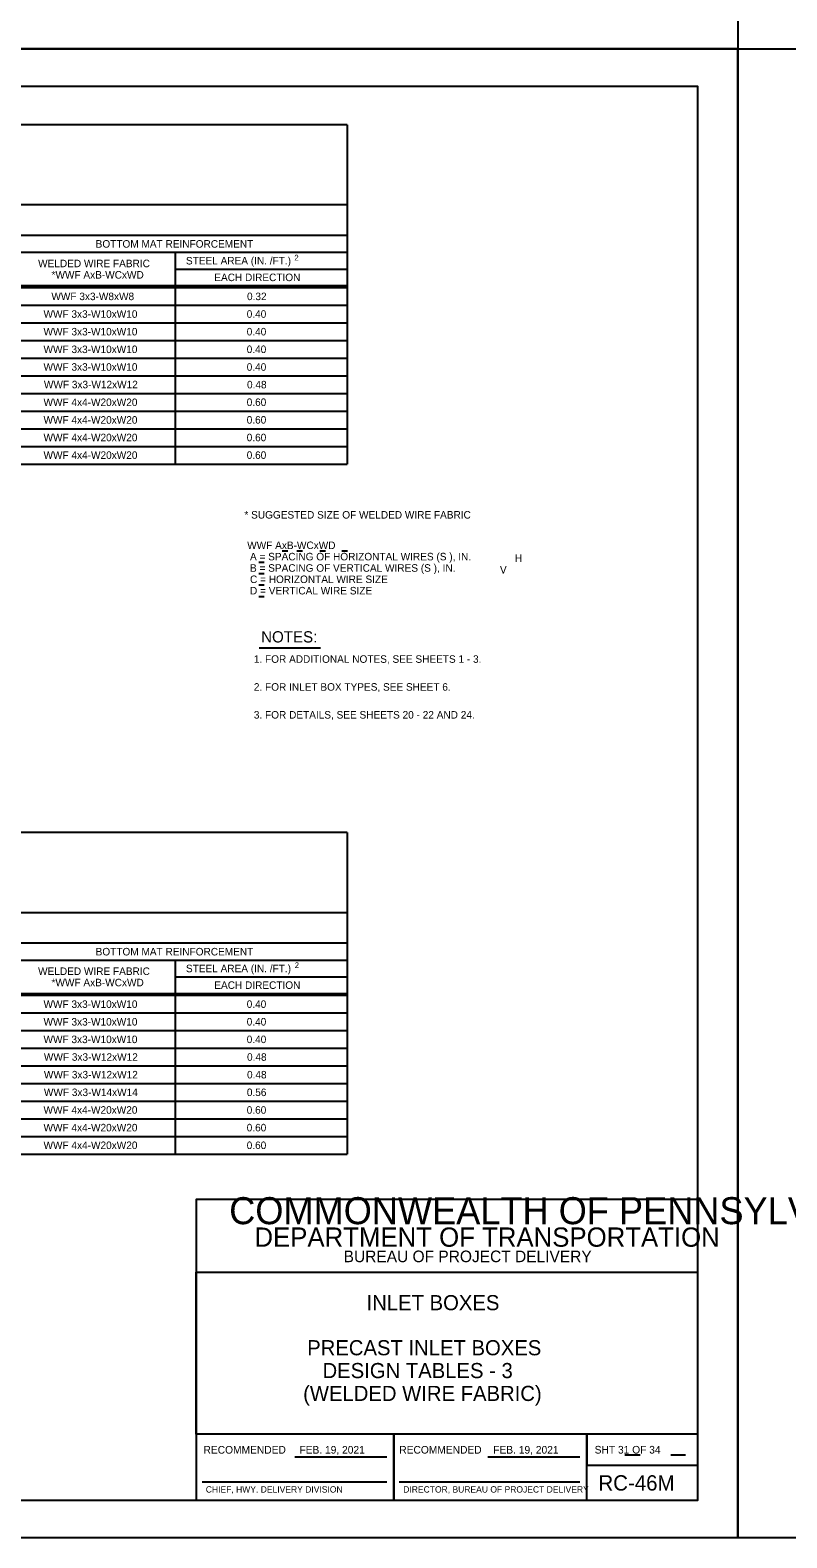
# Model space of a CAD drawing. Extents: x -6420 to 49575, y -4552 to 11624.
# Drawn here: x 931 to 1921, y -2018 to -44 of the extents above; entities that cross this region are included whole.
import ezdxf

# ---------------------------------------------------------------- set-up
doc = ezdxf.new("R2010")
doc.units = 0
doc.layers.add('1', color=7, linetype='Continuous')
doc.layers.add('PLT-BNDY', color=7, linetype='Continuous')

msp = doc.modelspace()

# ---------------------------------------------------------------- linework, layer by layer
at = {"layer": '1'}
for p, q in [((1346, -168.2), (-724, -168.2)), ((1346, -168.2), (1346, -612.3)), ((1346, -273.2), (-724, -273.2)), ((1346, -313.2), (-724, -313.2)), ((71, -335.2), (1346, -335.2)), ((1121, -335.2), (1121, -612.3)), ((1121, -357.2), (1346, -357.2)), ((-724, -378.8), (1346, -378.8)), ((-724, -381.3), (1346, -381.3)), ((-724, -404.4), (1346, -404.4)), ((-724, -427.5), (1346, -427.5)), ((-724, -450.6), (1346, -450.6)), ((-724, -473.7), (1346, -473.7)), ((-724, -496.8), (1346, -496.8)), ((-724, -519.9), (1346, -519.9)), ((-724, -543), (1346, -543)), ((-724, -566.1), (1346, -566.1)), ((-724, -589.2), (1346, -589.2)), ((-724, -612.3), (1346, -612.3)), ((1260.9, -726.1), (1268.3, -726.1)), ((1280.1, -726.1), (1287.5, -726.1)), ((1310.2, -726.1), (1317.5, -726.1)), ((1339.1, -726.1), (1346.4, -726.1)), ((1230.3, -740.9), (1237.6, -740.9)), ((1230.3, -755.8), (1237.6, -755.8)), ((1230.3, -770.6), (1237.6, -770.6)), ((1230.3, -785.5), (1237.6, -785.5)), ((1230.9, -852.8), (1311.3, -852.8)), ((1346, -1094.6), (-724, -1094.6)), ((1346, -1094.6), (1346, -1515.6)), ((1346, -1199.6), (-724, -1199.6)), ((1346, -1239.6), (-724, -1239.6)), ((71, -1261.6), (1346, -1261.6)), ((1121, -1261.6), (1121, -1515.6)), ((1121, -1283.6), (1346, -1283.6)), ((-724, -1305.2), (1346, -1305.2)), ((-724, -1307.7), (1346, -1307.7)), ((-724, -1330.8), (1346, -1330.8)), ((-724, -1353.9), (1346, -1353.9)), ((-724, -1377), (1346, -1377)), ((-724, -1400.1), (1346, -1400.1)), ((-724, -1423.2), (1346, -1423.2)), ((-724, -1446.3), (1346, -1446.3)), ((-724, -1469.4), (1346, -1469.4)), ((-724, -1492.5), (1346, -1492.5)), ((-724, -1515.6), (1346, -1515.6)), ((1277.5, -1911.6), (1397.9, -1911.6)), ((1530.1, -1911.6), (1650.5, -1911.6)), ((1709.2, -1909), (1729.4, -1909)), ((1769.6, -1909), (1788.4, -1909)), ((1156.4, -1944.7), (1397.9, -1944.7)), ((1414.1, -1944.7), (1650.5, -1944.7))]:
    msp.add_line(p, q, dxfattribs=at)
msp.add_lwpolyline([(1804.7, -1968.6), (1804.7, -118.2), (-774, -118.2), (-774, -1968.6), (1804.7, -1968.6), (1804.7, -1882.1), (1148.5, -1882.1), (1148.5, -1669.9), (1804.7, -1669.9), (1804.7, -1574.9), (1148.5, -1574.9), (1148.5, -1968.6), (1407.1, -1968.6), (1407.1, -1882.1), (1407.1, -1968.6), (1659.7, -1968.6), (1659.7, -1882.1), (1659.7, -1922.6), (1804.7, -1922.6)], dxfattribs=at)
at = {"layer": 'PLT-BNDY'}
for points in [[(-902, 1879.8), (1857.2, 1879.8), (1857.2, -69), (-902, -69)], [(-902, -69), (1857.2, -69), (1857.2, -2017.8), (-902, -2017.8)], [(1857.2, -69), (4616.4, -69), (4616.4, -2017.8), (1857.2, -2017.8)]]:
    msp.add_lwpolyline(points, close=True, dxfattribs=at)

# ---------------------------------------------------------------- texts
at = {"layer": '1'}
for s, height, p in [('BOTTOM MAT REINFORCEMENT', 9.843, (1017, -329.1)), ('WELDED WIRE FABRIC', 9.843, (941.7, -354.7)), ('STEEL AREA (IN. /FT.)', 9.843, (1135.1, -351.1)), ('2', 7.5, (1277, -345.9)), ('*WWF AxB-WCxWD', 9.843, (959.3, -369.6)), ('EACH DIRECTION', 9.843, (1172.2, -372.9)), ('WWF 3x3-W8xW8', 9.843, (959.1, -397.8)), ('0.32', 9.84, (1215, -397.8)), ('WWF 3x3-W10xW10', 9.843, (948.8, -420.9)), ('0.40', 9.84, (1214.6, -420.9)), ('WWF 3x3-W10xW10', 9.843, (948.8, -444)), ('0.40', 9.84, (1214.6, -444)), ('WWF 3x3-W10xW10', 9.843, (948.8, -467.1)), ('0.40', 9.84, (1214.6, -467)), ('WWF 3x3-W10xW10', 9.843, (948.8, -490.2)), ('0.40', 9.84, (1214.6, -490.2)), ('WWF 3x3-W12xW12', 9.843, (949.3, -513.2)), ('0.48', 9.84, (1215, -513.3)), ('WWF 4x4-W20xW20', 9.843, (948.8, -536.4)), ('0.60', 9.84, (1214.6, -536.3)), ('WWF 4x4-W20xW20', 9.843, (948.8, -559.5)), ('0.60', 9.84, (1214.6, -559.4)), ('WWF 4x4-W20xW20', 9.843, (948.8, -582.5)), ('0.60', 9.84, (1214.6, -582.5)), ('WWF 4x4-W20xW20', 9.843, (948.8, -605.6)), ('0.60', 9.84, (1214.6, -605.6)), ('* SUGGESTED SIZE OF WELDED WIRE FABRIC', 9.843, (1211.6, -683.7)), (' WWF AxB-WCxWD', 9.843, (1211.6, -723.6)), ('  A = SPACING OF HORIZONTAL WIRES (S ), IN.', 9.843, (1211.6, -738.4)), ('  B = SPACING OF VERTICAL WIRES (S ), IN.', 9.843, (1211.6, -753.3)), ('V', 9.84, (1545.9, -755.6)), ('H', 9.84, (1565.4, -740.5)), ('  C = HORIZONTAL WIRE SIZE', 9.843, (1211.6, -768.1)), ('  D = VERTICAL WIRE SIZE', 9.843, (1211.6, -783)), ('NOTES:', 14.76, (1233.5, -845.9)), (' 1. FOR ADDITIONAL NOTES, SEE SHEETS 1 - 3.', 9.843, (1220.3, -872.5)), (' 2. FOR INLET BOX TYPES, SEE SHEET 6.', 9.843, (1220.3, -909)), (' 3. FOR DETAILS, SEE SHEETS 20 - 22 AND 24.', 9.843, (1220.3, -945.5)), ('BOTTOM MAT REINFORCEMENT', 9.843, (1017, -1255.5)), ('WELDED WIRE FABRIC', 9.843, (941.7, -1281.1)), ('STEEL AREA (IN. /FT.)', 9.843, (1135.1, -1277.5)), ('2', 7.5, (1277.4, -1272.1)), ('*WWF AxB-WCxWD', 9.843, (959.3, -1295.9)), ('EACH DIRECTION', 9.843, (1172.2, -1299.3)), ('WWF 3x3-W10xW10', 9.843, (948.8, -1324.2)), ('0.40', 9.84, (1214.6, -1324.2)), ('WWF 3x3-W10xW10', 9.843, (948.8, -1347.3)), ('0.40', 9.84, (1214.6, -1347.3)), ('WWF 3x3-W10xW10', 9.843, (948.8, -1370.3)), ('0.40', 9.84, (1214.6, -1370.3)), ('WWF 3x3-W12xW12', 9.843, (949.3, -1393.4)), ('0.48', 9.84, (1215, -1393.4)), ('WWF 3x3-W12xW12', 9.843, (949.3, -1416.5)), ('0.48', 9.84, (1215, -1416.5)), ('WWF 3x3-W14xW14', 9.843, (949.3, -1439.6)), ('0.56', 9.84, (1214.8, -1439.6)), ('WWF 4x4-W20xW20', 9.843, (948.8, -1462.7)), ('0.60', 9.84, (1214.6, -1462.7)), ('WWF 4x4-W20xW20', 9.843, (948.8, -1485.8)), ('0.60', 9.84, (1214.6, -1485.8)), ('WWF 4x4-W20xW20', 9.843, (948.8, -1508.9)), ('0.60', 9.84, (1214.6, -1508.9)), ('COMMONWEALTH OF PENNSYLVANIA', 35.379, (1191.7, -1607.3)), ('DEPARTMENT OF TRANSPORTATION', 25.211, (1224.7, -1636.8)), ('BUREAU OF PROJECT DELIVERY', 15.164, (1341.4, -1657)), ('INLET BOXES', 19.816, (1371.4, -1719.9)), ('PRECAST INLET BOXES', 19.816, (1293.7, -1778.9)), ('DESIGN TABLES - 3', 19.816, (1313.8, -1808.8)), ('(WELDED WIRE FABRIC)', 19.816, (1288.4, -1838.7)), ('RECOMMENDED', 10, (1158.1, -1907.6)), ('FEB. 19, 2021', 10, (1283.6, -1907.6)), ('RECOMMENDED', 10, (1414.2, -1907.6)), ('FEB. 19, 2021', 10, (1537.1, -1907.6)), ('SHT 31 OF 34', 10, (1669.8, -1907.5)), ('CHIEF, HWY. DELIVERY DIVISION', 8.333, (1161.1, -1958.6)), ('DIRECTOR, BUREAU OF PROJECT DELIVERY', 8.333, (1419.4, -1958.6)), ('RC-46M', 20, (1674.7, -1955.9))]:
    msp.add_text(s, height=height, dxfattribs=at).set_placement(p)

doc.saveas('drawing.dxf')
